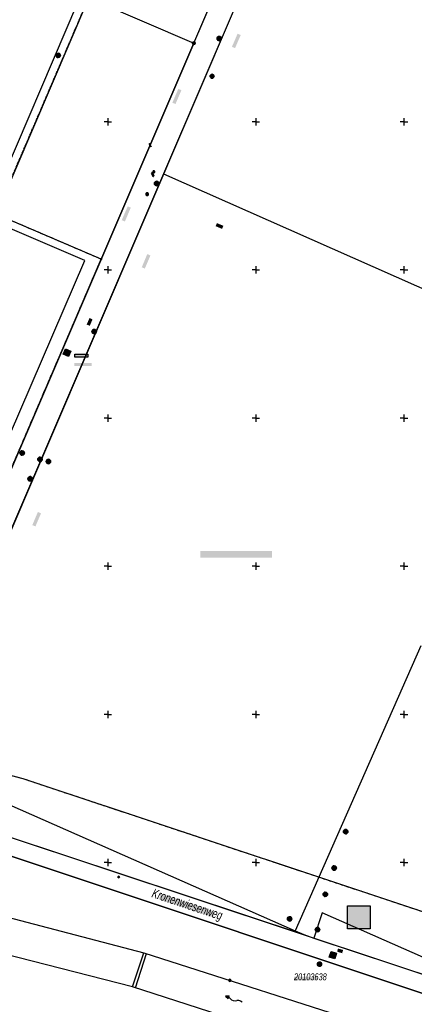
# Model space of a CAD drawing. Header units: metres. Extents: x 2695560 to 2696939, y 1260491 to 1262050.
# Tile 903 of 1005: x 2696186 to 2696253, y 1261801 to 1261967. Entities that reach past the tile are written whole.
import ezdxf

# ---------------------------------------------------------------- set-up
doc = ezdxf.new("R2010")
doc.units = ezdxf.units.M
for name, pattern in [('ALL_S25', [1.06, 0.8, -0.26]), ('AUSGEZOGEN', [0]), ('STRICHLINIE_S4', [0.66, 0.5, -0.16])]:
    doc.linetypes.add(name, pattern=pattern)
for name, color, linetype in [('XR$1$AV_Grenzpunkte', 7, 'AUSGEZOGEN'), ('XR$1$AV_Koordinatennetzpunkte', 7, 'AUSGEZOGEN'), ('XR$1$AV_Lagefixpunkt-Nr.', 7, 'AUSGEZOGEN'), ('XR$1$AV_Lagefixpunkte', 7, 'AUSGEZOGEN'), ('XR$1$AV_Linien (BB)', 7, 'AUSGEZOGEN'), ('XR$1$AV_Linien (EO)', 7, 'AUSGEZOGEN'), ('XR$1$AV_Selbst. und dauerne Rechte', 7, 'AUSGEZOGEN'), ('XR$1$AV_Strassennamen', 7, 'AUSGEZOGEN'), ('XR$1$AV_Symbole (BB)', 7, 'AUSGEZOGEN'), ('XR$1$AV_Waldflächen', 7, 'AUSGEZOGEN'), ('XR$1$AW_LK_Schachtdeckel', 24, 'AUSGEZOGEN'), ('XR$1$AW_LK_Vorflutereinlauf', 24, 'AUSGEZOGEN'), ('XR$1$EW_LK_Bauwerk', 1, 'AUSGEZOGEN'), ('XR$1$EW_LK_Knoten', 1, 'AUSGEZOGEN'), ('XR$1$Liegenschaftsgrenzen', 7, 'AUSGEZOGEN'), ('XR$1$PFAV', 255, 'AUSGEZOGEN'), ('XR$1$PFAW', 255, 'AUSGEZOGEN'), ('XR$1$PFEW', 255, 'AUSGEZOGEN'), ('XR$1$PFWA', 255, 'AUSGEZOGEN'), ('XR$1$RAEW', 8, 'AUSGEZOGEN'), ('XR$1$RP_Abstandslinie', 7, 'AUSGEZOGEN'), ('XR$1$WA_LK_Absperrarmatur', 171, 'AUSGEZOGEN'), ('XR$1$WA_LK_Rohrleitungsteil', 171, 'AUSGEZOGEN')]:
    doc.layers.add(name, color=color, linetype=linetype)
doc.styles.add('ARIAL', font='arial.ttf')
pattern_1 = [(0, (2725855, 1291000), (15000, 15000), [15000, -15000]), (90, (2725855, 1291000), (-15000, 15000), [15000, -15000])]

# ---------------------------------------------------------------- blocks, each defined once
blk = doc.blocks.new('COMPLEXOBJECT_299')
at = {"layer": 'XR$1$AV_Linien (BB)', "color": 7, "linetype": 'AUSGEZOGEN', "transparency": 33554687}
blk.add_lwpolyline([(6161.1, 11838.84), (6214.52, 11963.27), (6234.06, 12008.8)], dxfattribs=at)
blk = doc.blocks.new('COMPLEXOBJECT_430')
at = {"layer": 'XR$1$AV_Linien (BB)', "color": 7, "linetype": 'AUSGEZOGEN', "transparency": 33554687}
for p, q in [((6338.22, 11801.76), (6346.8, 11800.92)), ((6291.89, 11797.49), (6318.76, 11801.3))]:
    blk.add_line(p, q, dxfattribs=at)
blk.add_lwpolyline([(6165.96, 11830.83), (6182.5, 11826.47), (6261.63, 11800.1)], dxfattribs=at)
for centre, radius, start, end in [((6330.48, 11717.49), 84.62, 84.7584, 97.9626), ((6282.18, 11861.64), 64.88, 251.5385, 278.6076)]:
    blk.add_arc(centre, radius, start, end, dxfattribs=at)
blk = doc.blocks.new('COMPLEXOBJECT_1152')
at = {"layer": 'XR$1$AV_Selbst. und dauerne Rechte', "color": 255, "linetype": 'AUSGEZOGEN', "transparency": 33554687}
blk.add_line((6087.09, 11964.94), (6134.44, 11860.82), dxfattribs=at)
blk.add_lwpolyline([(6161.1, 11838.84), (6198.87, 11926.81), (6091.34, 11972.95)], dxfattribs=at)
for centre, radius, start, end in [((6179.03, 11881.09), 48.98, 204.4479, 230.0182), ((6179.06, 11881.12), 49.02, 230.0117, 243.2547), ((6158.35, 11840.03), 3, 243.288, 336.7499)]:
    blk.add_arc(centre, radius, start, end, dxfattribs=at)
blk = doc.blocks.new('COMPLEXOBJECT_1153')
at = {"layer": 'XR$1$AV_Selbst. und dauerne Rechte', "color": 7, "linetype": 'STRICHLINIE_S4', "transparency": 33554687}
blk.add_line((6087.09, 11964.94), (6134.44, 11860.82), dxfattribs=at)
blk.add_lwpolyline([(6161.1, 11838.84), (6198.87, 11926.81), (6091.34, 11972.95)], dxfattribs=at)
for centre, radius, start, end in [((6179.03, 11881.09), 48.98, 204.4479, 230.0182), ((6179.06, 11881.12), 49.02, 230.0117, 243.2547), ((6158.35, 11840.03), 3, 243.288, 336.7499)]:
    blk.add_arc(centre, radius, start, end, dxfattribs=at)
blk = doc.blocks.new('COMPLEXOBJECT_1211')
at = {"layer": 'XR$1$Liegenschaftsgrenzen', "color": 7, "linetype": 'AUSGEZOGEN', "transparency": 33554687}
blk.add_line((6214.52, 11963.27), (6161.1, 11838.84), dxfattribs=at)
blk.add_arc((6158.35, 11840.03), 3, 243.288, 336.7499, dxfattribs=at)
blk = doc.blocks.new('COMPLEXOBJECT_1219')
at = {"layer": 'XR$1$Liegenschaftsgrenzen', "color": 7, "linetype": 'AUSGEZOGEN', "transparency": 33554687}
blk.add_lwpolyline([(6166.85, 11833.65), (6182.85, 11829.53), (6263.99, 11802.54)], dxfattribs=at)
blk = doc.blocks.new('BAV2037')
at = {"true_color": 0x000000, "transparency": 33554687}
blk.add_hatch(color=18, dxfattribs=at).paths.add_polyline_path([(0.5, -0.05), (0.3, 0.025), (0.3, -0.125)])
at = {"color": 7, "transparency": 33554687}
for p, q in [((0.5, -0.05), (0.3, 0.025)), ((0.3, 0.025), (0.3, -0.125)), ((-0.5, -0.025), (-0.4, -0.05)), ((0.3, -0.125), (0.5, -0.05))]:
    blk.add_line(p, q, dxfattribs=at)
for centre, radius, start, end in [((0, -0.295), 0.346, 54.7244, 125.2756), ((-0.341, 0.187), 0.244, 255.9638, 305.2756), ((0.321, 0.159), 0.21, 234.7244, 264.1635), ((0.34, 0.341), 0.393, 264.1635, 275.8365)]:
    blk.add_arc(centre, radius, start, end, dxfattribs=at)
blk = doc.blocks.new('BWAV1')
at = {"layer": 'XR$1$PFAV', "transparency": 33554687}
blk.add_hatch(color=7, dxfattribs=at).paths.add_polyline_path([(0.67, 0), (0.66, 0.13), (0.62, 0.26), (0.55, 0.38), (0.46, 0.49), (0.35, 0.57), (0.23, 0.63), (0.1, 0.66), (-0.03, 0.67), (-0.17, 0.65), (-0.3, 0.6), (-0.41, 0.53), (-0.51, 0.44), (-0.59, 0.33), (-0.64, 0.2), (-0.67, 0.07), (-0.67, -0.07), (-0.64, -0.2), (-0.59, -0.33), (-0.51, -0.44), (-0.41, -0.53), (-0.3, -0.6), (-0.17, -0.65), (-0.03, -0.67), (0.1, -0.66), (0.23, -0.63), (0.35, -0.57), (0.46, -0.49), (0.55, -0.38), (0.62, -0.26), (0.66, -0.13)])
at = {"color": 7, "transparency": 33554687}
for radius, start, end in [(0.5, 91.1948, 268.8052), (0.326, 91.1948, 268.8052), (0.5, 268.8052, 91.1948), (0.326, 268.8052, 91.1948)]:
    blk.add_arc((0, 0), radius, start, end, dxfattribs=at)
at = {"layer": 'XR$1$PFAV', "transparency": 33554687}
blk.add_circle((0, 0), 0.5, dxfattribs=at)
blk = doc.blocks.new('BAV15')
at = {"layer": 'XR$1$PFAV', "transparency": 33554687}
blk.add_hatch(color=7, dxfattribs=at).paths.add_polyline_path([(0.5, 0), (0.49, 0.1), (0.46, 0.2), (0.41, 0.29), (0.34, 0.36), (0.26, 0.42), (0.17, 0.47), (0.08, 0.49), (-0.03, 0.5), (-0.13, 0.48), (-0.22, 0.45), (-0.31, 0.4), (-0.38, 0.33), (-0.44, 0.24), (-0.48, 0.15), (-0.5, 0.05), (-0.5, -0.05), (-0.48, -0.15), (-0.44, -0.24), (-0.38, -0.33), (-0.31, -0.4), (-0.22, -0.45), (-0.13, -0.48), (-0.03, -0.5), (0.08, -0.49), (0.17, -0.47), (0.26, -0.42), (0.34, -0.36), (0.41, -0.29), (0.46, -0.2), (0.49, -0.1)])
at = {"color": 7, "transparency": 33554687}
for start, end in [(90, 270), (270, 90)]:
    blk.add_arc((0, 0), 0.5, start, end, dxfattribs=at)
at = {"layer": 'XR$1$PFAV', "transparency": 33554687}
blk.add_circle((0, 0), 0.5, dxfattribs=at)
blk = doc.blocks.new('BWAV20')
at = {"true_color": 0x000000, "transparency": 33554687}
blk.add_hatch(color=18, dxfattribs=at).paths.add_polyline_path([(0.17, 0), (0.16, 0.03), (0.15, 0.07), (0.14, 0.1), (0.11, 0.12), (0.09, 0.14), (0.06, 0.16), (0.03, 0.16), (-0.01, 0.17), (-0.04, 0.16), (-0.07, 0.15), (-0.1, 0.13), (-0.13, 0.11), (-0.15, 0.08), (-0.16, 0.05), (-0.17, 0.02), (-0.17, -0.02), (-0.16, -0.05), (-0.15, -0.08), (-0.13, -0.11), (-0.1, -0.13), (-0.07, -0.15), (-0.04, -0.16), (-0.01, -0.17), (0.03, -0.16), (0.06, -0.16), (0.09, -0.14), (0.11, -0.12), (0.14, -0.1), (0.15, -0.07), (0.16, -0.03)])
at = {"layer": 'XR$1$PFAV', "transparency": 33554687}
blk.add_hatch(color=7, dxfattribs=at).paths.add_polyline_path([(0.5, 0), (0.49, 0.1), (0.46, 0.2), (0.41, 0.29), (0.34, 0.36), (0.26, 0.42), (0.17, 0.47), (0.08, 0.49), (-0.03, 0.5), (-0.13, 0.48), (-0.22, 0.45), (-0.31, 0.4), (-0.38, 0.33), (-0.44, 0.24), (-0.48, 0.15), (-0.5, 0.05), (-0.5, -0.05), (-0.48, -0.15), (-0.44, -0.24), (-0.38, -0.33), (-0.31, -0.4), (-0.22, -0.45), (-0.13, -0.48), (-0.03, -0.5), (0.08, -0.49), (0.17, -0.47), (0.26, -0.42), (0.34, -0.36), (0.41, -0.29), (0.46, -0.2), (0.49, -0.1)])
blk = doc.blocks.new('BAV2041')
at = {"color": 7, "transparency": 33554687}
for p, q in [((-0.05, 0), (-0.5, 0)), ((0, 0.5), (0, 0.05)), ((0.05, 0), (0.5, 0)), ((0, -0.05), (0, -0.5))]:
    blk.add_line(p, q, dxfattribs=at)
blk.add_circle((0, 0), 0.05, dxfattribs=at)
for start, end in [(90, 270), (270, 90)]:
    blk.add_arc((0, 0), 0.05, start, end, dxfattribs=at)
blk = doc.blocks.new('COMPLEXOBJECT_1446')
at = {"layer": 'XR$1$RP_Abstandslinie', "color": 7, "linetype": 'AUSGEZOGEN', "transparency": 33554687}
blk.add_lwpolyline([(6266.89, 11812.11), (6185.73, 11839.11), (6167.62, 11843.88)], dxfattribs=at)
blk = doc.blocks.new('COMPLEXOBJECT_1465')
at = {"layer": 'XR$1$RP_Abstandslinie', "color": 7, "linetype": 'ALL_S25', "transparency": 33554687}
blk.add_lwpolyline([(6266.89, 11812.11), (6185.73, 11839.11), (6167.62, 11843.88), (6165.66, 11844.4)], dxfattribs=at)
blk = doc.blocks.new('BAW2081')
at = {"layer": 'XR$1$PFAW', "transparency": 33554687}
blk.add_hatch(color=7, dxfattribs=at).paths.add_polyline_path([(0.5, 0), (0.49, 0.1), (0.46, 0.2), (0.41, 0.29), (0.34, 0.36), (0.26, 0.42), (0.17, 0.47), (0.08, 0.49), (-0.03, 0.5), (-0.13, 0.48), (-0.22, 0.45), (-0.31, 0.4), (-0.38, 0.33), (-0.44, 0.24), (-0.48, 0.15), (-0.5, 0.05), (-0.5, -0.05), (-0.48, -0.15), (-0.44, -0.24), (-0.38, -0.33), (-0.31, -0.4), (-0.22, -0.45), (-0.13, -0.48), (-0.03, -0.5), (0.08, -0.49), (0.17, -0.47), (0.26, -0.42), (0.34, -0.36), (0.41, -0.29), (0.46, -0.2), (0.49, -0.1)])
at = {"transparency": 33554687}
blk.add_line((-0.43, -0.25), (0, 0), dxfattribs=at)
blk.add_lwpolyline([(0, 0.5), (0, 0), (0.43, -0.25)], dxfattribs=at)
for start, end in [(90, 180), (180, 270), (0, 90), (270, 0)]:
    blk.add_arc((0, 0), 0.5, start, end, dxfattribs=at)
at = {"layer": 'XR$1$PFAW', "transparency": 33554687}
blk.add_circle((0, 0), 0.5, dxfattribs=at)
blk = doc.blocks.new('BAW2087')
at = {"lineweight": 25, "true_color": 0x000000, "transparency": 33554687}
h = blk.add_hatch(color=18, dxfattribs=at)
h.paths.add_polyline_path([(-0.5, 0.5), (-0.5, -0.5), (0.5, -0.5), (0.5, 0.5)])
h.paths.add_polyline_path([(0.34, -0.07), (0.32, -0.14), (0.28, -0.2), (0.24, -0.25), (0.18, -0.29), (0.12, -0.32), (0.05, -0.34), (-0.02, -0.34), (-0.09, -0.33), (-0.15, -0.31), (-0.21, -0.27), (-0.26, -0.22), (-0.3, -0.17), (-0.33, -0.1), (-0.34, -0.03), (-0.34, 0.03), (-0.33, 0.1), (-0.3, 0.17), (-0.26, 0.22), (-0.21, 0.27), (-0.15, 0.31), (-0.09, 0.33), (-0.02, 0.34), (0.05, 0.34), (0.12, 0.32), (0.18, 0.29), (0.24, 0.25), (0.28, 0.2), (0.32, 0.14), (0.34, 0.07), (0.34, 0)], flags=16)
at = {"layer": 'XR$1$PFAW', "lineweight": 25, "transparency": 33554687}
blk.add_hatch(color=7, dxfattribs=at).paths.add_polyline_path([(0.34, 0), (0.34, 0.07), (0.32, 0.14), (0.28, 0.2), (0.24, 0.25), (0.18, 0.29), (0.12, 0.32), (0.05, 0.34), (-0.02, 0.34), (-0.09, 0.33), (-0.15, 0.31), (-0.21, 0.27), (-0.26, 0.22), (-0.3, 0.17), (-0.33, 0.1), (-0.34, 0.03), (-0.34, -0.03), (-0.33, -0.1), (-0.3, -0.17), (-0.26, -0.22), (-0.21, -0.27), (-0.15, -0.31), (-0.09, -0.33), (-0.02, -0.34), (0.05, -0.34), (0.12, -0.32), (0.18, -0.29), (0.24, -0.25), (0.28, -0.2), (0.32, -0.14), (0.34, -0.07)])
at = {"lineweight": 25, "transparency": 33554687}
for p, q in [((-0.5, 0.5, 0.99), (0.5, 0.5, 0.99)), ((-0.5, -0.5, 0.99), (-0.5, 0.5, 0.99)), ((0.5, 0.5, 0.99), (0.5, -0.5, 0.99)), ((0.5, -0.5, 0.99), (-0.5, -0.5, 0.99))]:
    blk.add_line(p, q, dxfattribs=at)
blk.add_circle((0, 0), 0.344, dxfattribs=at)
at = {"layer": 'XR$1$PFAW', "lineweight": 25, "transparency": 33554687}
blk.add_line((-0.5, 0.5), (0.5, 0.5), dxfattribs=at)
at = {"layer": 'XR$1$PFAW', "color": 31, "lineweight": 25, "transparency": 33554687}
for p, q in [((-0.5, -0.5), (-0.5, 0.5)), ((0.5, 0.5), (0.5, -0.5)), ((0.5, -0.5), (-0.5, -0.5))]:
    blk.add_line(p, q, dxfattribs=at)
at = {"layer": 'XR$1$PFAW', "lineweight": 25, "transparency": 33554687}
blk.add_circle((0, 0), 0.344, dxfattribs=at)
blk = doc.blocks.new('BAW2082')
at = {"layer": 'XR$1$PFAW', "transparency": 33554687}
blk.add_hatch(color=7, dxfattribs=at).paths.add_polyline_path([(0.51, 0), (0.5, 0.1), (0.47, 0.19), (0.42, 0.28), (0.35, 0.36), (0.27, 0.42), (0.18, 0.47), (0.08, 0.49), (-0.02, 0.5), (-0.12, 0.48), (-0.21, 0.45), (-0.3, 0.39), (-0.37, 0.32), (-0.43, 0.24), (-0.47, 0.15), (-0.49, 0.05), (-0.49, -0.05), (-0.47, -0.15), (-0.43, -0.25), (-0.37, -0.33), (-0.3, -0.4), (-0.21, -0.45), (-0.12, -0.49), (-0.02, -0.5), (0.08, -0.5), (0.18, -0.47), (0.27, -0.43), (0.35, -0.37), (0.42, -0.29), (0.47, -0.2), (0.5, -0.1)])
at = {"transparency": 33554687}
for start, end in [(91.1948, 268.8052), (268.8052, 91.1948)]:
    blk.add_arc((0.01, 0), 0.5, start, end, dxfattribs=at)
at = {"layer": 'XR$1$PFAW', "transparency": 33554687}
blk.add_circle((0.01, 0), 0.5, dxfattribs=at)
blk = doc.blocks.new('BAW2088')
at = {"layer": 'XR$1$PFAW', "transparency": 33554687}
blk.add_hatch(color=253, dxfattribs=at).paths.add_polyline_path([(0.51, 0), (0.5, 0.1), (0.47, 0.2), (0.42, 0.29), (0.35, 0.36), (0.27, 0.42), (0.18, 0.47), (0.09, 0.49), (-0.01, 0.5), (-0.11, 0.48), (-0.21, 0.45), (-0.3, 0.4), (-0.37, 0.33), (-0.43, 0.24), (-0.47, 0.15), (-0.49, 0.05), (-0.49, -0.05), (-0.47, -0.15), (-0.43, -0.24), (-0.37, -0.33), (-0.3, -0.4), (-0.21, -0.45), (-0.11, -0.48), (-0.01, -0.5), (0.09, -0.49), (0.18, -0.47), (0.27, -0.42), (0.35, -0.36), (0.42, -0.29), (0.47, -0.2), (0.5, -0.1)])
at = {"transparency": 33554687}
for start, end in [(91.1948, 268.8052), (268.8052, 91.1948)]:
    blk.add_arc((0.01, 0), 0.5, start, end, dxfattribs=at)
at = {"layer": 'XR$1$PFAW', "transparency": 33554687}
blk.add_circle((0.01, 0), 0.5, dxfattribs=at)
blk = doc.blocks.new('BWA2013')
at = {"true_color": 0x000000, "transparency": 33554687}
blk.add_hatch(color=18, dxfattribs=at).paths.add_polyline_path([(-0.29, -0.41), (0.35, 0.36), (0.29, 0.41), (-0.35, -0.36)])
at = {"transparency": 33554687}
blk.add_lwpolyline([(-0.29, -0.41), (-0.35, -0.36), (0.29, 0.41), (0.35, 0.36), (-0.29, -0.41)], close=True, dxfattribs=at)
blk = doc.blocks.new('BWA965')
at = {"layer": 'XR$1$PFWA', "transparency": 33554687}
blk.add_hatch(color=7, dxfattribs=at).paths.add_polyline_path([(0, 0.5), (-0.05, 0.5), (-0.1, 0.49), (-0.15, 0.48), (-0.2, 0.46), (-0.24, 0.44), (-0.29, 0.41), (-0.33, 0.38), (-0.36, 0.34), (-0.4, 0.31), (-0.42, 0.26), (-0.45, 0.22), (-0.47, 0.17), (-0.48, 0.13), (-0.49, 0.08), (-0.5, 0.03), (-0.5, -0.03), (-0.49, -0.08), (-0.48, -0.13), (-0.47, -0.17), (-0.45, -0.22), (-0.42, -0.26), (-0.4, -0.31), (-0.36, -0.34), (-0.33, -0.38), (-0.29, -0.41), (-0.24, -0.44), (-0.2, -0.46), (-0.15, -0.48), (-0.1, -0.49), (-0.05, -0.5), (0, -0.5), (0.05, -0.5), (0.1, -0.49), (0.15, -0.48), (0.2, -0.46), (0.24, -0.44), (0.29, -0.41), (0.33, -0.38), (0.36, -0.34), (0.4, -0.31), (0.42, -0.26), (0.45, -0.22), (0.47, -0.17), (0.48, -0.13), (0.49, -0.08), (0.5, -0.03), (0.5, 0.03), (0.49, 0.08), (0.48, 0.13), (0.47, 0.17), (0.45, 0.22), (0.42, 0.26), (0.4, 0.31), (0.36, 0.34), (0.33, 0.38), (0.29, 0.41), (0.24, 0.44), (0.2, 0.46), (0.15, 0.48), (0.1, 0.49), (0.05, 0.5)])
at = {"transparency": 33554687}
blk.add_line((0, 0.5), (0, -0.5), dxfattribs=at)
for start, end in [(90, 270), (270, 90)]:
    blk.add_arc((0, 0), 0.5, start, end, dxfattribs=at)
blk = doc.blocks.new('BEWLP2597')
at = {"layer": 'XR$1$PFEW', "transparency": 33554687}
blk.add_hatch(color=7, dxfattribs=at).paths.add_polyline_path([(-0.5, 0), (-0.5, -0.05), (-0.49, -0.1), (-0.48, -0.15), (-0.46, -0.2), (-0.44, -0.24), (-0.41, -0.29), (-0.38, -0.33), (-0.34, -0.36), (-0.31, -0.4), (-0.26, -0.42), (-0.22, -0.45), (-0.17, -0.47), (-0.13, -0.48), (-0.08, -0.49), (-0.03, -0.5), (0.03, -0.5), (0.08, -0.49), (0.13, -0.48), (0.17, -0.47), (0.22, -0.45), (0.26, -0.42), (0.31, -0.4), (0.34, -0.36), (0.38, -0.33), (0.41, -0.29), (0.44, -0.24), (0.46, -0.2), (0.48, -0.15), (0.49, -0.1), (0.5, -0.05), (0.5, 0), (0.5, 0.05), (0.49, 0.1), (0.48, 0.15), (0.46, 0.2), (0.44, 0.24), (0.41, 0.29), (0.38, 0.33), (0.34, 0.36), (0.31, 0.4), (0.26, 0.42), (0.22, 0.45), (0.17, 0.47), (0.13, 0.48), (0.08, 0.49), (0.03, 0.5), (-0.03, 0.5), (-0.08, 0.49), (-0.13, 0.48), (-0.17, 0.47), (-0.22, 0.45), (-0.26, 0.42), (-0.31, 0.4), (-0.34, 0.36), (-0.38, 0.33), (-0.41, 0.29), (-0.44, 0.24), (-0.46, 0.2), (-0.48, 0.15), (-0.49, 0.1), (-0.5, 0.05)])
at = {"color": 1, "transparency": 33554687}
for start, end in [(90, 180), (0, 90), (180, 270), (270, 0)]:
    blk.add_arc((0, 0), 0.5, start, end, dxfattribs=at)
at = {"layer": 'XR$1$PFEW', "transparency": 33554687}
blk.add_circle((0, 0), 0.5, dxfattribs=at)
blk = doc.blocks.new('BEWLP2549_S')
at = {"layer": 'XR$1$PFEW', "transparency": 33554687}
blk.add_hatch(color=7, dxfattribs=at).paths.add_polyline_path([(0.5, 0), (0.49, 0.1), (0.46, 0.2), (0.41, 0.29), (0.34, 0.36), (0.26, 0.42), (0.17, 0.47), (0.08, 0.49), (-0.03, 0.5), (-0.13, 0.48), (-0.22, 0.45), (-0.31, 0.4), (-0.38, 0.33), (-0.44, 0.24), (-0.48, 0.15), (-0.5, 0.05), (-0.5, -0.05), (-0.48, -0.15), (-0.44, -0.24), (-0.38, -0.33), (-0.31, -0.4), (-0.22, -0.45), (-0.13, -0.48), (-0.03, -0.5), (0.08, -0.49), (0.17, -0.47), (0.26, -0.42), (0.34, -0.36), (0.41, -0.29), (0.46, -0.2), (0.49, -0.1)])
at = {"color": 1, "transparency": 33554687}
for p, q in [((0.35, -0.35), (-0.35, 0.35)), ((-0.35, -0.35), (0.35, 0.35))]:
    blk.add_line(p, q, dxfattribs=at)
for start, end in [(91.3809, 268.6191), (268.6191, 91.3809)]:
    blk.add_arc((0, 0), 0.5, start, end, dxfattribs=at)
at = {"layer": 'XR$1$PFEW', "transparency": 33554687}
blk.add_circle((0, 0), 0.5, dxfattribs=at)
blk = doc.blocks.new('BEW957')
at = {"layer": 'XR$1$RAEW', "transparency": 33554687}
blk.add_hatch(color=1, dxfattribs=at).paths.add_polyline_path([(-0.5, 0), (-0.5, -0.05), (-0.49, -0.1), (-0.48, -0.15), (-0.46, -0.2), (-0.44, -0.24), (-0.41, -0.29), (-0.38, -0.33), (-0.34, -0.36), (-0.31, -0.4), (-0.26, -0.42), (-0.22, -0.45), (-0.17, -0.47), (-0.13, -0.48), (-0.08, -0.49), (-0.03, -0.5), (0.03, -0.5), (0.08, -0.49), (0.13, -0.48), (0.17, -0.47), (0.22, -0.45), (0.26, -0.42), (0.31, -0.4), (0.34, -0.36), (0.38, -0.33), (0.41, -0.29), (0.44, -0.24), (0.46, -0.2), (0.48, -0.15), (0.49, -0.1), (0.5, -0.05), (0.5, 0), (0.5, 0.05), (0.49, 0.1), (0.48, 0.15), (0.46, 0.2), (0.44, 0.24), (0.41, 0.29), (0.38, 0.33), (0.34, 0.36), (0.31, 0.4), (0.26, 0.42), (0.22, 0.45), (0.17, 0.47), (0.13, 0.48), (0.08, 0.49), (0.03, 0.5), (-0.03, 0.5), (-0.08, 0.49), (-0.13, 0.48), (-0.17, 0.47), (-0.22, 0.45), (-0.26, 0.42), (-0.31, 0.4), (-0.34, 0.36), (-0.38, 0.33), (-0.41, 0.29), (-0.44, 0.24), (-0.46, 0.2), (-0.48, 0.15), (-0.49, 0.1), (-0.5, 0.05)])
at = {"color": 1, "transparency": 33554687}
for start, end in [(90, 180), (180, 270), (0, 90), (270, 0)]:
    blk.add_arc((0, 0), 0.5, start, end, dxfattribs=at)
at = {"layer": 'XR$1$RAEW', "color": 1, "transparency": 33554687}
blk.add_circle((0, 0), 0.5, dxfattribs=at)
blk = doc.blocks.new('COMPLEXOBJECT_2824')
at = {"layer": 'XR$1$RP_Abstandslinie', "color": 7, "linetype": 'AUSGEZOGEN', "transparency": 33554687}
blk.add_lwpolyline([(6261.63, 11800.1), (6182.5, 11826.47), (6164.72, 11831.15)], dxfattribs=at)

msp = doc.modelspace()

# ---------------------------------------------------------------- hatches: boundary and pattern name
at = {"transparency": 33554687}
for points in [[(2696221.92, 1261962.46), (2696222.45, 1261962.23), (2696223.4, 1261964.44), (2696222.88, 1261964.67)], [(2696211.87, 1261953.02), (2696212.39, 1261952.8), (2696213.39, 1261955.14), (2696212.87, 1261955.36)], [(2696203.32, 1261933.21), (2696203.85, 1261932.98), (2696204.85, 1261935.32), (2696204.33, 1261935.54)], [(2696219.39, 1261932.71), (2696219.17, 1261932.19), (2696220.25, 1261931.73), (2696220.48, 1261932.25)], [(2696206.7, 1261925.26), (2696207.22, 1261925.04), (2696208.16, 1261927.25), (2696207.63, 1261927.48)], [(2696197.4, 1261915.6), (2696197.92, 1261915.38), (2696198.39, 1261916.47), (2696197.87, 1261916.69)], [(2696195.42, 1261910.58), (2696195.42, 1261910.06), (2696197.58, 1261910.06), (2696197.58, 1261910.58)], [(2696195.3, 1261909.1), (2696195.3, 1261908.61), (2696198.24, 1261908.61), (2696198.24, 1261909.1)], [(2696188.22, 1261881.75), (2696188.75, 1261881.53), (2696189.69, 1261883.74), (2696189.16, 1261883.96)], [(2696216.61, 1261877.39), (2696216.61, 1261876.24), (2696228.66, 1261876.24), (2696228.66, 1261877.39)], [(2696209.92, 1261819.57), (2696209.6, 1261818.59), (2696218.72, 1261815.55), (2696219.04, 1261816.53)], [(2696241.45, 1261817.52), (2696241.45, 1261813.62), (2696245.28, 1261813.62), (2696245.28, 1261817.52)], [(2696239.83, 1261810.3), (2696239.68, 1261809.76), (2696240.53, 1261809.51), (2696240.69, 1261810.05)], [(2696232.4, 1261805.53), (2696232.4, 1261804.93), (2696236.32, 1261804.93), (2696236.32, 1261805.53)]]:
    msp.add_hatch(color=7, dxfattribs=at).paths.add_polyline_path(points)
at = {"layer": 'XR$1$AV_Waldflächen', "transparency": 33554687}
h = msp.add_hatch(dxfattribs=at)
h.set_pattern_fill('MUSTER', scale=15000, style=0, pattern_type=2)
h.set_pattern_definition(pattern_1)
h.paths.add_polyline_path([(2696417.38, 1261739.26), (2696417.5, 1261741.43), (2696413.2, 1261746.08), (2696400.07, 1261765.15), (2696390.66, 1261775.05), (2696379.07, 1261785.78), (2696347.77, 1261800.73), (2696339.19, 1261801.57), (2696338.56, 1261801.62), (2696337.93, 1261801.67), (2696337.3, 1261801.72), (2696336.68, 1261801.76), (2696336.05, 1261801.8), (2696335.42, 1261801.83), (2696334.79, 1261801.86), (2696334.16, 1261801.88), (2696333.53, 1261801.9), (2696332.9, 1261801.91), (2696332.28, 1261801.92), (2696331.65, 1261801.92), (2696331.02, 1261801.92), (2696330.39, 1261801.92), (2696329.76, 1261801.91), (2696329.13, 1261801.89), (2696328.5, 1261801.87), (2696327.87, 1261801.85), (2696327.24, 1261801.82), (2696326.62, 1261801.78), (2696325.99, 1261801.75), (2696325.36, 1261801.7), (2696324.73, 1261801.66), (2696324.11, 1261801.6), (2696323.48, 1261801.55), (2696322.85, 1261801.48), (2696322.23, 1261801.42), (2696321.6, 1261801.35), (2696320.98, 1261801.27), (2696320.36, 1261801.19), (2696319.73, 1261801.11), (2696292.86, 1261797.3), (2696291.88, 1261797.16), (2696290.9, 1261797.03), (2696289.92, 1261796.92), (2696288.93, 1261796.83), (2696287.95, 1261796.75), (2696286.96, 1261796.68), (2696285.97, 1261796.63), (2696284.98, 1261796.6), (2696284, 1261796.58), (2696283.01, 1261796.57), (2696282.02, 1261796.58), (2696281.03, 1261796.6), (2696280.04, 1261796.64), (2696279.05, 1261796.7), (2696278.07, 1261796.77), (2696277.08, 1261796.85), (2696276.1, 1261796.95), (2696275.12, 1261797.07), (2696274.14, 1261797.2), (2696273.16, 1261797.34), (2696272.18, 1261797.5), (2696271.21, 1261797.68), (2696270.24, 1261797.87), (2696269.27, 1261798.07), (2696268.31, 1261798.29), (2696267.35, 1261798.52), (2696266.39, 1261798.77), (2696265.44, 1261799.03), (2696264.49, 1261799.31), (2696263.54, 1261799.6), (2696262.6, 1261799.91), (2696183.47, 1261826.28), (2696166.93, 1261830.64), (2696165.69, 1261830.96), (2696165.65, 1261830.97), (2696165.62, 1261830.97), (2696165.58, 1261830.97), (2696165.55, 1261830.97), (2696165.51, 1261830.96), (2696165.48, 1261830.96), (2696165.44, 1261830.95), (2696165.41, 1261830.94), (2696165.37, 1261830.93), (2696165.34, 1261830.92), (2696165.31, 1261830.91), (2696165.28, 1261830.89), (2696165.24, 1261830.88), (2696165.21, 1261830.86), (2696165.19, 1261830.84), (2696165.16, 1261830.82), (2696165.13, 1261830.8), (2696165.1, 1261830.78), (2696165.08, 1261830.75), (2696165.05, 1261830.72), (2696165.03, 1261830.7), (2696165.01, 1261830.67), (2696164.99, 1261830.64), (2696164.97, 1261830.61), (2696164.95, 1261830.58), (2696164.94, 1261830.55), (2696164.92, 1261830.52), (2696164.91, 1261830.48), (2696164.9, 1261830.45), (2696164.89, 1261830.42), (2696164.88, 1261830.38), (2696163.01, 1261821.13), (2696207.02, 1261809.6), (2696247.41, 1261796.64), (2696249.16, 1261796.09), (2696253.43, 1261794.73), (2696273.31, 1261788.41), (2696288.79, 1261786.68), (2696303.46, 1261788.02), (2696336.46, 1261790.44), (2696350.95, 1261790.14), (2696363.67, 1261786.19), (2696374.53, 1261779.72), (2696387.77, 1261765.93), (2696394.84, 1261755.81), (2696403.3, 1261739.64), (2696405.65, 1261736.69), (2696412.26, 1261731.08), (2696415.8, 1261737.01), (2696415.98, 1261736.91)], flags=0)
h = msp.add_hatch(dxfattribs=at)
h.set_pattern_fill('MUSTER', scale=15000, style=0, pattern_type=2)
h.set_pattern_definition(pattern_1)
h.paths.add_polyline_path([(2696170.78, 1261789.21), (2696172.07, 1261792.08), (2696175.72, 1261800.24), (2696189.06, 1261795.43), (2696203.28, 1261790.31), (2696237.56, 1261777.96), (2696267.19, 1261771.03), (2696297.1, 1261769), (2696316.52, 1261767.68), (2696350.68, 1261768.16), (2696370.52, 1261755.06), (2696373.98, 1261752.77), (2696390.02, 1261726.79), (2696405.21, 1261718.73), (2696405.59, 1261719.38), (2696405.36, 1261719.52), (2696408.59, 1261724.93), (2696400.78, 1261733.11), (2696389.53, 1261752.55), (2696383.47, 1261761.8), (2696369.93, 1261774.69), (2696360.14, 1261779.97), (2696349.44, 1261782.83), (2696337.09, 1261783.77), (2696303.54, 1261780.12), (2696288.92, 1261780.33), (2696271.4, 1261782.44), (2696245.84, 1261790.7), (2696231.1, 1261795.43), (2696205.16, 1261803.82), (2696161.74, 1261814.89), (2696160.22, 1261807.37), (2696165.79, 1261795.28), (2696166.98, 1261791.56)], flags=0)

# ---------------------------------------------------------------- linework, layer by layer
at = {"color": 24, "lineweight": -3, "transparency": 33554687}
for points in [[(2696195.42, 1261910.58), (2696197.58, 1261910.58), (2696197.58, 1261910.06), (2696195.42, 1261910.06), (2696195.42, 1261910.58)], [(2696241.45, 1261817.52), (2696245.28, 1261817.52), (2696245.28, 1261813.62), (2696241.45, 1261813.62), (2696241.45, 1261817.52)]]:
    msp.add_lwpolyline(points, close=True, dxfattribs=at)
at = {"layer": 'XR$1$AV_Linien (BB)', "color": 7, "linetype": 'AUSGEZOGEN', "transparency": 33554687}
for p, q in [((2696238.62, 1262006.82), (2696210.38, 1261941.03)), ((2696210.38, 1261941.03), (2696167.79, 1261841.84)), ((2696210.38, 1261941.03), (2696276.16, 1261911.92)), ((2696253.83, 1261861.36), (2696232.59, 1261813.27)), ((2696167.79, 1261841.84), (2696232.59, 1261813.27)), ((2696232.59, 1261813.27), (2696234.04, 1261812.64)), ((2696234.04, 1261812.64), (2696235.75, 1261812.07)), ((2696235.75, 1261812.07), (2696264.96, 1261802.35))]:
    msp.add_line(p, q, dxfattribs=at)
for points in [[(2696136.94, 1261955.11), (2696181.36, 1261936.08), (2696195.88, 1261969.94), (2696151.45, 1261988.92), (2696110.26, 1262006.67)], [(2696124.42, 1261917.76), (2696182.59, 1261892.81), (2696197.06, 1261926.38), (2696138.9, 1261951.32)], [(2696282.27, 1261848.71), (2696280.02, 1261843.8), (2696262.84, 1261805), (2696237.15, 1261816.3), (2696235.75, 1261812.07)], [(2696167.82, 1261833.46), (2696183.82, 1261829.34), (2696234.04, 1261812.64)], [(2696163.01, 1261821.13), (2696207.02, 1261809.6), (2696247.41, 1261796.64), (2696249.16, 1261796.09), (2696253.43, 1261794.73), (2696273.31, 1261788.41), (2696288.79, 1261786.68), (2696303.46, 1261788.02), (2696336.46, 1261790.44), (2696350.95, 1261790.14), (2696363.67, 1261786.19), (2696374.53, 1261779.72), (2696387.77, 1261765.93), (2696394.84, 1261755.81), (2696403.3, 1261739.64), (2696405.65, 1261736.69), (2696412.26, 1261731.08)], [(2696408.59, 1261724.93), (2696400.78, 1261733.11), (2696389.53, 1261752.55), (2696383.47, 1261761.8), (2696369.93, 1261774.69), (2696360.14, 1261779.97), (2696349.44, 1261782.83), (2696337.09, 1261783.77), (2696303.54, 1261780.12), (2696288.92, 1261780.33), (2696271.4, 1261782.44), (2696245.84, 1261790.7), (2696231.1, 1261795.43), (2696205.16, 1261803.82), (2696161.74, 1261814.89)]]:
    msp.add_lwpolyline(points, dxfattribs=at)
at = {"layer": 'XR$1$AV_Linien (EO)', "color": 7, "linetype": 'AUSGEZOGEN', "transparency": 33554687}
for p, q in [((2696205.16, 1261803.82), (2696207.02, 1261809.6)), ((2696205.64, 1261803.67), (2696207.49, 1261809.45))]:
    msp.add_line(p, q, dxfattribs=at)
at = {"layer": 'XR$1$AV_Selbst. und dauerne Rechte', "color": 255, "linetype": 'AUSGEZOGEN', "transparency": 33554687}
msp.add_lwpolyline([(2696092.31, 1261972.76), (2696182.09, 1261934.24), (2696197.74, 1261970.71), (2696110.97, 1262008.01)], dxfattribs=at)
at = {"layer": 'XR$1$AV_Selbst. und dauerne Rechte', "color": 7, "linetype": 'STRICHLINIE_S4', "transparency": 33554687}
msp.add_lwpolyline([(2696092.31, 1261972.76), (2696182.09, 1261934.24), (2696197.74, 1261970.71), (2696110.97, 1262008.01)], dxfattribs=at)
at = {"layer": 'XR$1$Liegenschaftsgrenzen', "color": 7, "linetype": 'AUSGEZOGEN', "transparency": 33554687}
for p, q in [((2696215.49, 1261963.08), (2696235.03, 1262008.61)), ((2696110.97, 1262008.01), (2696215.49, 1261963.08)), ((2696238.62, 1262006.82), (2696164.6, 1261834.4))]:
    msp.add_line(p, q, dxfattribs=at)

# ---------------------------------------------------------------- block references
at = {"layer": 'XR$1$AV_Grenzpunkte', "color": 7, "linetype": 'AUSGEZOGEN', "lineweight": -3, "transparency": 33554687}
for name, p, xscale, yscale in [('BAV15', (2696215.49, 1261963.08), 0.4549999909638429, 0.4549999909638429), ('BWAV20', (2696199.84, 1261926.62), 0.3899999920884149, 0.3899999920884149)]:
    msp.add_blockref(name, p, dxfattribs=dict(at, xscale=xscale, yscale=yscale))
at = {"layer": 'XR$1$AV_Koordinatennetzpunkte', "color": 7, "linetype": 'AUSGEZOGEN', "lineweight": -3, "transparency": 33554687, "xscale": 1.25, "yscale": 1.25}
for p in [(2696200.97, 1261949.81), (2696225.97, 1261949.81), (2696250.97, 1261949.81), (2696200.97, 1261924.81), (2696225.97, 1261924.81), (2696250.97, 1261924.81), (2696200.97, 1261899.81), (2696225.97, 1261899.81), (2696250.97, 1261899.81), (2696200.97, 1261874.81), (2696225.97, 1261874.81), (2696250.97, 1261874.81), (2696200.97, 1261849.81), (2696225.97, 1261849.81), (2696250.97, 1261849.81), (2696200.97, 1261824.81), (2696225.97, 1261824.81), (2696250.97, 1261824.81)]:
    msp.add_blockref('BAV2041', p, dxfattribs=at)
at = {"layer": 'XR$1$AV_Lagefixpunkte', "color": 7, "linetype": 'AUSGEZOGEN', "lineweight": -3, "transparency": 33554687, "xscale": 0.7199999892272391, "yscale": 0.7199999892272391}
msp.add_blockref('BWAV1', (2696236.71, 1261807.66, 434.63), dxfattribs=at)
at = {"layer": 'XR$1$AV_Linien (BB)', "color": 7, "linetype": 'AUSGEZOGEN', "lineweight": -3, "transparency": 33554687}
for name in ['COMPLEXOBJECT_299', 'COMPLEXOBJECT_430']:
    msp.add_blockref(name, (2690000.97, 1249999.81), dxfattribs=at)
at = {"layer": 'XR$1$AV_Selbst. und dauerne Rechte', "color": 255, "linetype": 'AUSGEZOGEN', "lineweight": -3, "transparency": 33554687}
msp.add_blockref('COMPLEXOBJECT_1152', (2690000.97, 1249999.81), dxfattribs=at)
at = {"layer": 'XR$1$AV_Selbst. und dauerne Rechte', "color": 7, "linetype": 'STRICHLINIE_S4', "lineweight": -3, "transparency": 33554687}
msp.add_blockref('COMPLEXOBJECT_1153', (2690000.97, 1249999.81), dxfattribs=at)
at = {"layer": 'XR$1$AV_Symbole (BB)', "color": 7, "linetype": 'AUSGEZOGEN', "lineweight": -3, "transparency": 33554687, "xscale": 3.000000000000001, "yscale": 3.000000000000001, "rotation": 161.8173}
msp.add_blockref('BAV2037', (2696222.19, 1261801.66), dxfattribs=at)
at = {"layer": 'XR$1$AW_LK_Schachtdeckel', "color": 24, "linetype": 'AUSGEZOGEN', "lineweight": -3, "transparency": 33554687}
for p, rotation in [((2696194.06, 1261910.83), 246.873382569), ((2696238.97, 1261809.18), 161.601257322)]:
    msp.add_blockref('BAW2087', p, dxfattribs=dict(at, rotation=rotation))
for name, p, xscale, yscale in [('BAW2088', (2696186.51, 1261893.92), 0.7578193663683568, 0.7578193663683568), ('BAW2088', (2696189.52, 1261892.84), 0.7578193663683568, 0.7578193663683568), ('BAW2082', (2696190.93, 1261892.48), 0.7499999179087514, 0.7499999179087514), ('BAW2088', (2696239.17, 1261823.88), 0.7578193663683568, 0.7578193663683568), ('BAW2082', (2696237.68, 1261819.44), 0.7499999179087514, 0.7499999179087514), ('BAW2082', (2696231.65, 1261815.3), 0.7499999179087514, 0.7499999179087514)]:
    msp.add_blockref(name, p, dxfattribs=dict(at, xscale=xscale, yscale=yscale))
at = {"layer": 'XR$1$AW_LK_Schachtdeckel', "color": 24, "linetype": 'AUSGEZOGEN', "lineweight": -3, "transparency": 33554687, "xscale": 0.7499999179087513, "yscale": 0.7499999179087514, "rotation": 218.5998382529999}
msp.add_blockref('BAW2082', (2696236.37, 1261813.5), dxfattribs=at)
at = {"layer": 'XR$1$AW_LK_Vorflutereinlauf', "color": 24, "linetype": 'AUSGEZOGEN', "lineweight": -3, "transparency": 33554687, "xscale": 0.3749999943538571, "yscale": 0.3749999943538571}
msp.add_blockref('BAW2081', (2696221.57, 1261804.93), dxfattribs=at)
at = {"layer": 'XR$1$EW_LK_Bauwerk', "color": 1, "linetype": 'AUSGEZOGEN', "lineweight": -3, "transparency": 33554687, "xscale": 0.6749999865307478, "yscale": 0.6749999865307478}
msp.add_blockref('BEWLP2597', (2696218.57, 1261957.5), dxfattribs=at)
at = {"layer": 'XR$1$EW_LK_Knoten', "color": 1, "linetype": 'AUSGEZOGEN', "lineweight": -3, "transparency": 33554687}
for name, p, xscale, yscale in [('BEWLP2549_S', (2696219.78, 1261963.85), 0.749999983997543, 0.749999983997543), ('BEWLP2549_S', (2696192.6, 1261961.01), 0.749999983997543, 0.749999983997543), ('BEWLP2549_S', (2696209.22, 1261939.39), 0.749999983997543, 0.749999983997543), ('BEW957', (2696202.81, 1261822.36), 0.2749999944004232, 0.2749999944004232)]:
    msp.add_blockref(name, p, dxfattribs=dict(at, xscale=xscale, yscale=yscale))
for p, xscale, yscale, rotation in [((2696198.67, 1261914.4), 0.7499999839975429, 0.7499999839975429, 43.62300000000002), ((2696187.85, 1261889.56), 0.749999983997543, 0.7499999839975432, 299.7036), ((2696241.12, 1261830.03), 0.7499999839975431, 0.7499999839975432, 43.7976)]:
    msp.add_blockref('BEWLP2549_S', p, dxfattribs=dict(at, xscale=xscale, yscale=yscale, rotation=rotation))
at = {"layer": 'XR$1$Liegenschaftsgrenzen', "color": 7, "linetype": 'AUSGEZOGEN', "lineweight": -3, "transparency": 33554687}
for name in ['COMPLEXOBJECT_1211', 'COMPLEXOBJECT_1219']:
    msp.add_blockref(name, (2690000.97, 1249999.81), dxfattribs=at)
at = {"layer": 'XR$1$RP_Abstandslinie', "color": 7, "linetype": 'AUSGEZOGEN', "lineweight": -3, "transparency": 33554687}
for name in ['COMPLEXOBJECT_2824', 'COMPLEXOBJECT_1446']:
    msp.add_blockref(name, (2690000.97, 1249999.81), dxfattribs=at)
at = {"layer": 'XR$1$RP_Abstandslinie', "color": 7, "linetype": 'ALL_S25', "lineweight": -3, "transparency": 33554687}
msp.add_blockref('COMPLEXOBJECT_1465', (2690000.97, 1249999.81), dxfattribs=at)
at = {"layer": 'XR$1$WA_LK_Absperrarmatur', "color": 171, "linetype": 'AUSGEZOGEN', "lineweight": -3, "transparency": 33554687}
for p, xscale, yscale, rotation in [((2696208.73, 1261941.36), 0.3749999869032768, 0.3749999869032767, 67.87713980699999), ((2696207.61, 1261937.59), 0.475528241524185, 0.475528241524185, 335.707898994)]:
    msp.add_blockref('BWA965', p, dxfattribs=dict(at, xscale=xscale, yscale=yscale, rotation=rotation))
at = {"layer": 'XR$1$WA_LK_Rohrleitungsteil', "color": 171, "linetype": 'AUSGEZOGEN', "lineweight": -3, "transparency": 33554687}
for p, xscale, yscale, rotation in [((2696208.14, 1261945.86), 0.6499999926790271, 0.649999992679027, 65.849390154), ((2696208.5, 1261940.8), 0.6499999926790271, 0.6499999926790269, 67.877139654), ((2696208.58, 1261940.98), 0.6499999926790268, 0.649999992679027, 67.877139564)]:
    msp.add_blockref('BWA2013', p, dxfattribs=dict(at, xscale=xscale, yscale=yscale, rotation=rotation))

# ---------------------------------------------------------------- texts
at = {"layer": 'XR$1$AV_Lagefixpunkt-Nr.', "color": 7, "transparency": 33554687, "insert": (2696232.4, 1261804.93), "char_height": 1.1621, "width": 5.5023, "attachment_point": 7, "style": 'ARIAL'}
msp.add_mtext('\\A1;{\\fArial|i1|b0;\\H1.162102;\\W0.700000;\\C7;20103638}\\P', dxfattribs=at)
at = {"layer": 'XR$1$AV_Strassennamen', "color": 7, "transparency": 33554687, "insert": (2696214.32, 1261817.55), "char_height": 1.5495, "width": 13.0194, "attachment_point": 5, "rotation": 341.5671, "style": 'ARIAL'}
msp.add_mtext('\\A1;{\\fArial|i1|b0;\\H1.549470;\\W0.700000;\\C7;Kronenwiesenweg}\\P', dxfattribs=at)

doc.saveas('drawing.dxf')
